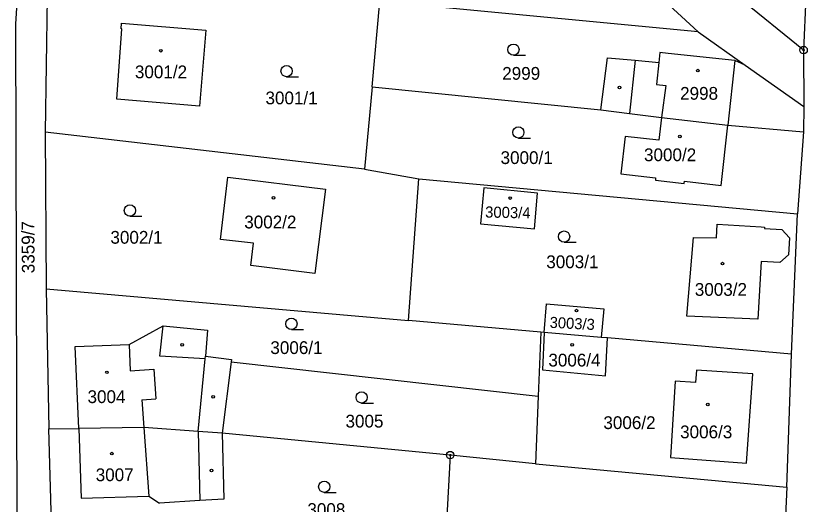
# Model space of a CAD drawing. Extents: x -755819 to -753140, y -1169796 to -1166000.
# Drawn here: x -754210.5 to -754105, y -1169131.6 to -1169066.6 of the extents above; entities that cross this region are included whole.
import ezdxf

# ---------------------------------------------------------------- set-up
doc = ezdxf.new("R2010")
doc.units = 0
for name, color, linetype in [('Vrstva 1', 7, 'Continuous'), ('Vrstva 18', 7, 'Continuous'), ('Vrstva 19', 7, 'Continuous'), ('Vrstva 24', 7, 'Continuous'), ('Vrstva 25', 7, 'Continuous'), ('Vrstva 4', 7, 'Continuous')]:
    doc.layers.add(name, color=color, linetype=linetype)

msp = doc.modelspace()

# ---------------------------------------------------------------- linework, layer by layer
at = {"layer": 'Vrstva 1'}
for p, q in [((-754105.59, -1169071.13), (-754128.41, -1169052.62)), ((-754133.97, -1169055.46), (-754119.63, -1169068.71)), ((-754104.98, -1169055.87), (-754105.59, -1169071.13)), ((-754210.54, -1169067.62), (-754209.82, -1169056.23)), ((-754206.37, -1169063.72), (-754206.63, -1169082.04)), ((-754163.05, -1169076), (-754162.06, -1169064.68)), ((-754119.63, -1169068.71), (-754156.04, -1169065.25)), ((-754210.27, -1169170.11), (-754210.54, -1169067.62)), ((-754197.08, -1169077.66), (-754196.42, -1169068.31)), ((-754196.52, -1169068.31), (-754196.46, -1169067.53)), ((-754196.42, -1169068.31), (-754196.52, -1169068.31)), ((-754196.46, -1169067.53), (-754185.22, -1169068.48)), ((-754185.22, -1169068.48), (-754186.07, -1169078.61)), ((-754119.63, -1169068.71), (-754113.35, -1169073.14)), ((-754124.76, -1169071.45), (-754124.89, -1169072.77)), ((-754123.61, -1169071.57), (-754124.76, -1169071.45)), ((-754114.77, -1169072.5), (-754123.61, -1169071.57)), ((-754105.59, -1169071.13), (-754105.56, -1169078.63)), ((-754132.6, -1169079.1), (-754131.73, -1169072.15)), ((-754131.73, -1169072.15), (-754128.03, -1169072.49)), ((-754128.03, -1169072.49), (-754124.89, -1169072.77)), ((-754113.35, -1169073.14), (-754114.77, -1169072.5)), ((-754113.35, -1169073.14), (-754105.56, -1169078.63)), ((-754163.05, -1169076), (-754164.08, -1169086.97)), ((-754163.05, -1169076), (-754132.6, -1169079.1)), ((-754186.07, -1169078.61), (-754197.08, -1169077.66)), ((-754132.6, -1169079.1), (-754128.78, -1169079.56)), ((-754105.56, -1169078.63), (-754105.62, -1169082)), ((-754128.78, -1169079.56), (-754124.53, -1169080.11)), ((-754124.53, -1169080.11), (-754124.87, -1169083.14)), ((-754124.53, -1169080.11), (-754115.67, -1169081.13)), ((-754116.59, -1169089.14), (-754115.67, -1169081.13)), ((-754115.67, -1169081.13), (-754105.62, -1169082)), ((-754164.08, -1169086.97), (-754206.63, -1169082.04)), ((-754206.63, -1169082.04), (-754206.48, -1169102.91)), ((-754105.62, -1169082), (-754106.42, -1169092.92)), ((-754129.37, -1169082.62), (-754129.94, -1169087.6)), ((-754124.87, -1169083.14), (-754129.37, -1169082.62)), ((-754164.08, -1169086.97), (-754156.83, -1169088.25)), ((-754183.27, -1169096.33), (-754182.29, -1169088.03)), ((-754182.29, -1169088.03), (-754169.3, -1169089.65)), ((-754158.24, -1169107.13), (-754156.83, -1169088.25)), ((-754156.83, -1169088.25), (-754106.42, -1169092.92)), ((-754129.94, -1169087.6), (-754125.3, -1169088.14)), ((-754125.3, -1169088.14), (-754125.33, -1169088.44)), ((-754125.33, -1169088.44), (-754121.5, -1169088.88)), ((-754121.5, -1169088.88), (-754121.47, -1169088.58)), ((-754121.47, -1169088.58), (-754116.59, -1169089.14)), ((-754169.3, -1169089.65), (-754170.7, -1169100.87)), ((-754148.19, -1169089.49), (-754148.62, -1169094.28)), ((-754141.02, -1169090.16), (-754148.19, -1169089.49)), ((-754141.44, -1169094.92), (-754141.02, -1169090.16)), ((-754107.2, -1169111.6), (-754106.42, -1169092.92)), ((-754148.62, -1169094.28), (-754141.44, -1169094.92)), ((-754117.2, -1169096.13), (-754117.1, -1169094.33)), ((-754117.1, -1169094.33), (-754111.26, -1169094.66)), ((-754111.26, -1169094.66), (-754110.79, -1169094.69)), ((-754110.79, -1169094.69), (-754110.8, -1169094.89)), ((-754110.8, -1169094.89), (-754108.47, -1169095.02)), ((-754108.47, -1169095.02), (-754107.46, -1169096.15)), ((-754178.88, -1169096.86), (-754183.27, -1169096.33)), ((-754179.25, -1169099.81), (-754178.88, -1169096.86)), ((-754121.14, -1169106.55), (-754120.27, -1169096.07)), ((-754120.27, -1169096.07), (-754117.2, -1169096.13)), ((-754107.46, -1169096.15), (-754107.62, -1169098.39)), ((-754107.62, -1169098.39), (-754108.75, -1169099.4)), ((-754170.7, -1169100.87), (-754179.25, -1169099.81)), ((-754111.25, -1169099.26), (-754111.67, -1169106.95)), ((-754108.75, -1169099.4), (-754111.25, -1169099.26)), ((-754206.48, -1169102.91), (-754158.24, -1169107.13)), ((-754206.48, -1169102.91), (-754206.15, -1169121.55)), ((-754140.16, -1169108.72), (-754139.83, -1169104.92)), ((-754139.83, -1169104.92), (-754132.21, -1169105.59)), ((-754132.21, -1169105.59), (-754132.55, -1169109.39)), ((-754111.67, -1169106.95), (-754121.14, -1169106.55)), ((-754140.59, -1169108.68), (-754158.24, -1169107.13)), ((-754195.46, -1169110.35), (-754190.92, -1169107.84)), ((-754190.92, -1169107.84), (-754185.02, -1169108.44)), ((-754185.02, -1169108.44), (-754185.29, -1169111.9)), ((-754140.59, -1169108.68), (-754140.94, -1169117.2)), ((-754140.16, -1169108.72), (-754140.59, -1169108.68)), ((-754140.16, -1169108.72), (-754140.38, -1169113.71)), ((-754132.55, -1169109.39), (-754140.16, -1169108.72)), ((-754131.7, -1169109.46), (-754132.55, -1169109.39)), ((-754131.98, -1169114.49), (-754131.7, -1169109.46)), ((-754107.2, -1169111.6), (-754131.7, -1169109.46)), ((-754202.63, -1169110.62), (-754195.46, -1169110.35)), ((-754202.14, -1169121.5), (-754202.63, -1169110.62)), ((-754107.8, -1169129.35), (-754107.2, -1169111.6)), ((-754185.29, -1169111.9), (-754181.83, -1169112.34)), ((-754181.87, -1169112.64), (-754183.04, -1169122.15)), ((-754181.83, -1169112.34), (-754181.87, -1169112.64)), ((-754181.87, -1169112.64), (-754140.94, -1169117.2)), ((-754140.38, -1169113.71), (-754131.98, -1169114.49)), ((-754119.87, -1169113.73), (-754119.98, -1169115.4)), ((-754112.37, -1169114.24), (-754119.87, -1169113.73)), ((-754113.21, -1169126.14), (-754112.37, -1169114.24)), ((-754122.72, -1169115.21), (-754123.34, -1169125.39)), ((-754119.98, -1169115.4), (-754122.72, -1169115.21)), ((-754140.94, -1169117.2), (-754141.32, -1169126.22)), ((-754206.15, -1169121.55), (-754202.14, -1169121.5)), ((-754205.76, -1169135.04), (-754206.15, -1169121.55)), ((-754193.49, -1169121.39), (-754202.14, -1169121.5)), ((-754202.14, -1169121.5), (-754201.84, -1169130.81)), ((-754186.26, -1169121.92), (-754193.49, -1169121.39)), ((-754183.04, -1169122.15), (-754186.26, -1169121.92)), ((-754152.67, -1169125.06), (-754183.04, -1169122.15)), ((-754183.04, -1169122.15), (-754182.85, -1169130.91)), ((-754152.67, -1169125.06), (-754153.53, -1169140.67)), ((-754141.32, -1169126.22), (-754152.67, -1169125.06)), ((-754123.34, -1169125.39), (-754113.21, -1169126.14)), ((-754141.32, -1169126.22), (-754107.8, -1169129.35)), ((-754107.8, -1169129.35), (-754108.63, -1169145.66)), ((-754201.84, -1169130.81), (-754192.83, -1169130.52)), ((-754192.83, -1169130.52), (-754191.4, -1169131.44)), ((-754186.04, -1169131.11), (-754191.4, -1169131.44)), ((-754182.85, -1169130.91), (-754186.04, -1169131.11))]:
    msp.add_line(p, q, dxfattribs=at)
at = {"layer": 'Vrstva 24'}
for centre, radius in [((-754105.59, -1169071.13), 0.5), ((-754105.59, -1169071.13), 0.1), ((-754152.67, -1169125.06), 0.5), ((-754152.67, -1169125.06), 0.1)]:
    msp.add_circle(centre, radius, dxfattribs=at)
at = {"layer": 'Vrstva 25'}
for p, q in [((-754144.24, -1169071.82), (-754142.64, -1169071.82)), ((-754174.47, -1169074.68), (-754172.87, -1169074.68)), ((-754143.59, -1169082.84), (-754141.99, -1169082.84)), ((-754195.35, -1169093.24), (-754193.75, -1169093.24)), ((-754137.5, -1169096.71), (-754135.9, -1169096.71)), ((-754173.82, -1169108.33), (-754172.22, -1169108.33)), ((-754164.47, -1169118.13), (-754162.87, -1169118.13)), ((-754169.45, -1169130.02), (-754167.85, -1169130.02))]:
    msp.add_line(p, q, dxfattribs=at)
for centre, radius in [((-754144.24, -1169071.07), 0.75), ((-754191.22, -1169071.21), 0.175), ((-754174.47, -1169073.93), 0.75), ((-754119.67, -1169073.86), 0.175), ((-754130.11, -1169076.1), 0.175), ((-754143.59, -1169082.09), 0.75), ((-754122.06, -1169082.63), 0.175), ((-754176.21, -1169090.79), 0.175), ((-754144.68, -1169090.83), 0.175), ((-754195.35, -1169092.49), 0.75), ((-754137.5, -1169095.96), 0.75), ((-754116.4, -1169099.56), 0.175), ((-754135.84, -1169105.82), 0.175), ((-754173.82, -1169107.58), 0.75), ((-754188.39, -1169110.37), 0.175), ((-754136.41, -1169110.37), 0.175), ((-754198.4, -1169114.04), 0.175), ((-754164.47, -1169117.38), 0.75), ((-754184.26, -1169117.31), 0.175), ((-754118.36, -1169118.33), 0.175), ((-754197.75, -1169124.86), 0.175), ((-754184.48, -1169127.1), 0.175), ((-754169.45, -1169129.27), 0.75)]:
    msp.add_circle(centre, radius, dxfattribs=at)
at = {"layer": 'Vrstva 4'}
for p, q in [((-754128.03, -1169072.49), (-754128.78, -1169079.56)), ((-754124.89, -1169072.77), (-754125.2, -1169075.72)), ((-754114.77, -1169072.5), (-754115.67, -1169081.13)), ((-754125.2, -1169075.72), (-754123.93, -1169075.86)), ((-754123.93, -1169075.86), (-754124.53, -1169080.11)), ((-754191.37, -1169111.87), (-754190.92, -1169107.84)), ((-754195.46, -1169110.35), (-754195.32, -1169113.84)), ((-754185.32, -1169112.22), (-754191.37, -1169111.87)), ((-754186.26, -1169121.92), (-754185.32, -1169112.22)), ((-754185.32, -1169112.22), (-754185.29, -1169111.9)), ((-754195.32, -1169113.84), (-754192.17, -1169113.61)), ((-754192.17, -1169113.61), (-754191.88, -1169117.55)), ((-754193.77, -1169117.69), (-754191.88, -1169117.55)), ((-754193.77, -1169117.69), (-754193.49, -1169121.39)), ((-754193.49, -1169121.39), (-754192.83, -1169130.52)), ((-754186.26, -1169121.92), (-754186.04, -1169131.11))]:
    msp.add_line(p, q, dxfattribs=at)

# ---------------------------------------------------------------- texts
at = {"layer": 'Vrstva 18'}
for s, p in [('2999', (-754145.74, -1169075.08)), ('3001/1', (-754177.28, -1169078.35)), ('3000/1', (-754145.96, -1169086.3)), ('3002/1', (-754197.94, -1169096.91)), ('3003/1', (-754139.87, -1169100.17)), ('3006/1', (-754176.63, -1169111.6)), ('3005', (-754166.62, -1169121.39)), ('3006/2', (-754132.26, -1169121.59)), ('3008', (-754171.7, -1169133.16))]:
    msp.add_text(s, height=1.7, dxfattribs=at).set_placement(p)
msp.add_text('3359/7', height=1.7, rotation=90.47, dxfattribs=at).set_placement((-754208.03, -1169100.84))
at = {"layer": 'Vrstva 19'}
for s, p in [('3001/2', (-754194.68, -1169074.88)), ('2998', (-754122.04, -1169077.74)), ('3000/2', (-754126.85, -1169085.92)), ('3002/2', (-754180.11, -1169094.87)), ('3003/2', (-754120.08, -1169103.85)), ('3006/4', (-754139.59, -1169113.26)), ('3004', (-754200.99, -1169118.13)), ('3006/3', (-754122.04, -1169122.82)), ('3007', (-754199.9, -1169128.53))]:
    msp.add_text(s, height=1.7, dxfattribs=at).set_placement(p)
for s, height, rotation, p in [('3003/4', 1.48, 358.7289, (-754148.03, -1169093.42)), ('3003/3', 1.47, 357.0673, (-754139.45, -1169108.1))]:
    msp.add_text(s, height=height, rotation=rotation, dxfattribs=at).set_placement(p)

doc.saveas('drawing.dxf')
